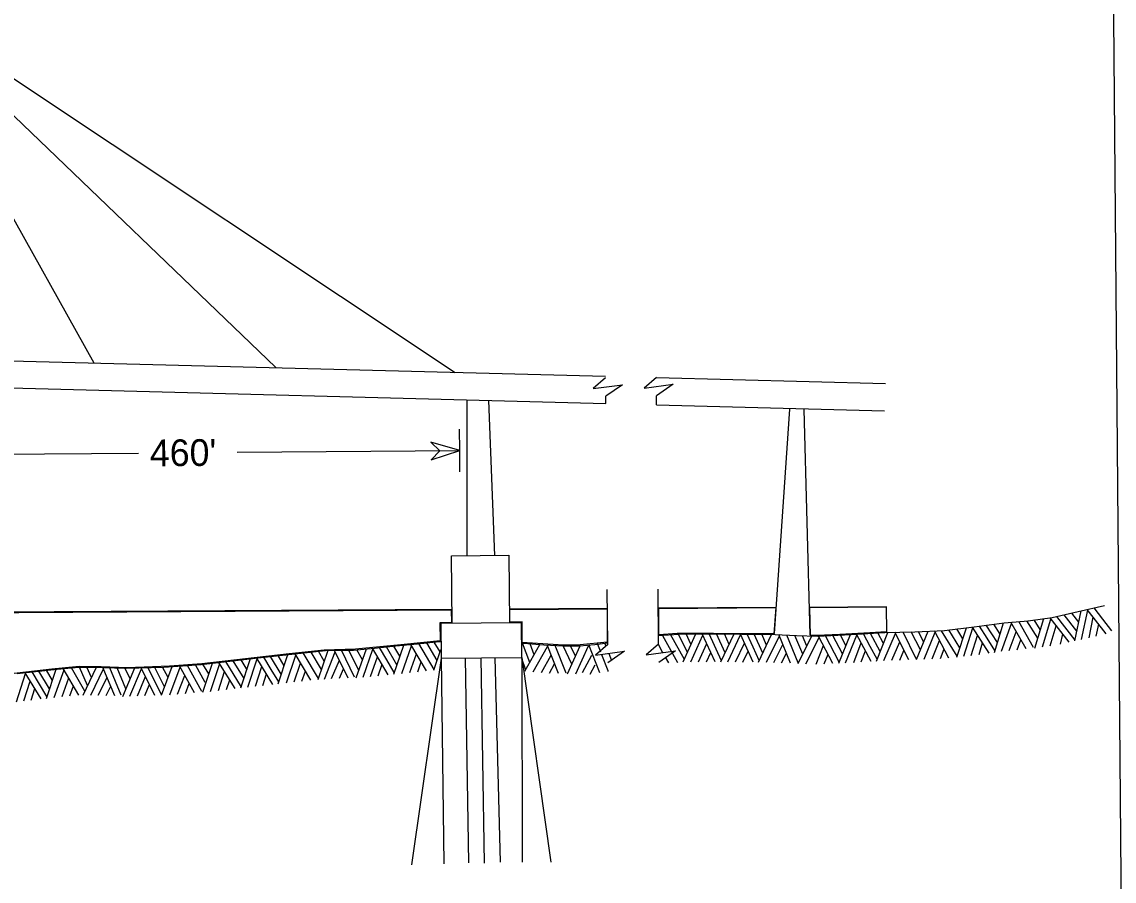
# Model space of a CAD drawing. Extents: x 3567028 to 3605064, y 510945 to 536587.
# Drawn here: x 3581504 to 3584229, y 518212 to 520355 of the extents above; entities that cross this region are included whole.
import ezdxf

# ---------------------------------------------------------------- set-up
doc = ezdxf.new("R2010")
doc.units = 0
doc.layers.add('V-ANNO-SYMB', color=7, linetype='Continuous')

msp = doc.modelspace()

# ---------------------------------------------------------------- linework, layer by layer
at = {"layer": 'V-ANNO-SYMB'}
for p, q in [((3581170.5, 520420.7), (3582584.5, 519480.8)), ((3581170.5, 520420.7), (3581683.4, 519504.3)), ((3581170.5, 520420.7), (3582136.9, 519492.5)), ((3581192.3, 519517.1), (3582959.8, 519471)), ((3581194, 519449.3), (3582960.3, 519403.2)), ((3582959.8, 519466.7), (3582929, 519440.2)), ((3582929, 519440.2), (3583001.6, 519450)), ((3583001.6, 519450), (3582960.2, 519421)), ((3583086.7, 519467.7), (3583055.8, 519441.2)), ((3583055.8, 519441.2), (3583128.4, 519451)), ((3583086.7, 519467.7), (3583658.1, 519452.9)), ((3583128.4, 519451), (3583087, 519422.1)), ((3582960.3, 519403.2), (3582960.2, 519421)), ((3583087.2, 519399.9), (3583087, 519422.1)), ((3582614.8, 519023.7), (3582614.1, 519412.3)), ((3582667.4, 519410.9), (3582682.5, 519024.3)), ((3583087.2, 519399.9), (3583655.4, 519385.1)), ((3583380.9, 518829.4), (3583419.7, 519389)), ((3583454, 519388.5), (3583469.5, 518825.9)), ((3582595.9, 519285.9), (3582595.5, 519339.2)), ((3582040.8, 519281.4), (3582595.9, 519285.9)), ((3582523.8, 519307), (3582545.9, 519285.4)), ((3582595.9, 519285.9), (3582523.8, 519307)), ((3582524.7, 519262.9), (3582595.9, 519285.9)), ((3582545.9, 519285.4), (3582524.7, 519262.9)), ((3582596.3, 519232.6), (3582595.9, 519285.9)), ((3581212.4, 519274.6), (3581794.5, 519279.4)), ((3582575.5, 519023.4), (3582718.4, 519024.5)), ((3582576.9, 518854.5), (3582575.5, 519023.4)), ((3582718.4, 519024.5), (3582719.8, 518855.7)), ((3582965.2, 518801.8), (3582964.1, 518939.2)), ((3583092.1, 518802.8), (3583090.9, 518940.3)), ((3581224.8, 518882.1), (3582576.6, 518890)), ((3582719.5, 518890.8), (3582964.5, 518892.2)), ((3583091.3, 518893), (3583385.5, 518894.7)), ((3583467.6, 518895.2), (3583660.9, 518896.3)), ((3584131, 518813.1), (3584085.5, 518872)), ((3584135.6, 518834.8), (3584103.8, 518876.1)), ((3584140.5, 518857.4), (3584122.8, 518880.4)), ((3584130.4, 518810.8), (3584146.4, 518886)), ((3584147.3, 518814.6), (3584162.7, 518887.3)), ((3584208.5, 518828.5), (3584161.6, 518889.3)), ((3584200.2, 518864.7), (3584178.5, 518893.1)), ((3582749.9, 518855.9), (3582548.5, 518854.3)), ((3582548.5, 518854.3), (3582549.2, 518768.2)), ((3582750.6, 518769.8), (3582749.9, 518855.9)), ((3583916.6, 518780.5), (3583875.3, 518845.2)), ((3583911.6, 518817.4), (3583892.5, 518847.6)), ((3583937.3, 518806.5), (3583909.4, 518849.9)), ((3583943.8, 518827.7), (3583928.3, 518852.4)), ((3583929.9, 518782.3), (3583952.5, 518855.7)), ((3583947.1, 518785.4), (3583972.1, 518854.2)), ((3584008.7, 518790.7), (3583970.4, 518857.3)), ((3584027.5, 518794.3), (3583990.4, 518859)), ((3584037.8, 518817.8), (3584010.5, 518860.6)), ((3584044, 518839.2), (3584028.9, 518863.1)), ((3584030.3, 518793), (3584052.7, 518866.4)), ((3584049.4, 518795.7), (3584070.7, 518865.4)), ((3584116.1, 518807.5), (3584068.8, 518868.2)), ((3584069.1, 518798.4), (3584084.2, 518848.5)), ((3584165.9, 518818.8), (3584176.5, 518869.8)), ((3584183.8, 518822.9), (3584189.9, 518852.4)), ((3584222.5, 518836.1), (3584200.2, 518864.7)), ((3583140.1, 518755.8), (3583102.5, 518823.3)), ((3583156.4, 518764.9), (3583122.1, 518826.5)), ((3583164, 518782.2), (3583142.1, 518828)), ((3583153.5, 518758.5), (3583184.7, 518828.6)), ((3583172.8, 518802.7), (3583160.7, 518828.2)), ((3583172.8, 518758.8), (3583202.5, 518825.4)), ((3583233.2, 518758.8), (3583200.9, 518828.6)), ((3583248.9, 518761.1), (3583218, 518828.5)), ((3583258.3, 518781), (3583236.9, 518828.4)), ((3583247.7, 518758.7), (3583280.5, 518828.3)), ((3583268.2, 518801.8), (3583256.3, 518828.2)), ((3583265, 518758.5), (3583296.7, 518825.7)), ((3583327.6, 518757.9), (3583296.1, 518827.9)), ((3583328, 518795.1), (3583313.4, 518827.7)), ((3583351.8, 518780.6), (3583330.5, 518827.6)), ((3583340.9, 518757.8), (3583374, 518827)), ((3583361.3, 518800.6), (3583349.5, 518827.3)), ((3583361.6, 518757.5), (3583393.4, 518823.5)), ((3583421.1, 518755.4), (3583391.9, 518826.5)), ((3583440.2, 518756.4), (3583412, 518825.5)), ((3583451.9, 518777.8), (3583432.1, 518824.5)), ((3583440.3, 518754.6), (3583474.7, 518823.2)), ((3583461.6, 518797.9), (3583450.7, 518823.9)), ((3583459.6, 518754), (3583492.3, 518819.2)), ((3583526.8, 518754.8), (3583490.9, 518822.9)), ((3583542.4, 518757.7), (3583508, 518823.7)), ((3583550.7, 518778.3), (3583526.8, 518824.5)), ((3583541.5, 518755.5), (3583570.4, 518826.8)), ((3583559.5, 518799.6), (3583546.2, 518825.4)), ((3583558.7, 518756.3), (3583586.7, 518825.1)), ((3583622.3, 518759.8), (3583586, 518827.4)), ((3583620.1, 518797), (3583603.2, 518828.5)), ((3583644.9, 518784.2), (3583620.3, 518829.5)), ((3583635.7, 518760.6), (3583663.7, 518832.1)), ((3583653, 518804.8), (3583639.3, 518830.6)), ((3583654.1, 518761.9), (3583683.2, 518829.1)), ((3583715.9, 518763.5), (3583681.7, 518832.3)), ((3583734.9, 518766), (3583701.8, 518832.9)), ((3583745.2, 518788.2), (3583721.9, 518833.2)), ((3583735.5, 518764.1), (3583764.4, 518835.2)), ((3583753.3, 518808.9), (3583740.5, 518834.1)), ((3583754.7, 518765), (3583782.3, 518832.5)), ((3583816.5, 518767.9), (3583780.6, 518835.9)), ((3583836.8, 518772.8), (3583797.8, 518836.2)), ((3583843.7, 518793.9), (3583816.4, 518838.4)), ((3583850.9, 518815.9), (3583835.8, 518840.7)), ((3583836, 518770.6), (3583859.8, 518843.7)), ((3583853.2, 518772.6), (3583876.2, 518843.3)), ((3583872.1, 518774.8), (3583888, 518824.4)), ((3583966.9, 518787.1), (3583983.9, 518833.9)), ((3584095, 518802.7), (3584100.1, 518827.8)), ((3582337.5, 518718.8), (3582363.1, 518791.3)), ((3582354.7, 518720.4), (3582379.5, 518790.5)), ((3582417.5, 518726.4), (3582378.6, 518792.5)), ((3582413.9, 518763.4), (3582395.9, 518794.2)), ((3582439.2, 518751.5), (3582412.9, 518795.9)), ((3582431.1, 518727.6), (3582456.1, 518800.2)), ((3582446.5, 518772.5), (3582431.8, 518797.7)), ((3582451.8, 518729.7), (3582475.8, 518798.9)), ((3582513.3, 518736), (3582474, 518802)), ((3582531.9, 518739.8), (3582494, 518804)), ((3582539.7, 518762.3), (3582514, 518806)), ((3582546.7, 518783.4), (3582532.5, 518807.9)), ((3582770.7, 518757), (3582752.5, 518805.3)), ((3582758.4, 518735), (3582795.8, 518802)), ((3582781.5, 518776.4), (3582771.4, 518803.8)), ((3582779.1, 518733.4), (3582815, 518797.3)), ((3582842, 518729.3), (3582813.7, 518800.8)), ((3582861.1, 518730.2), (3582833.8, 518799.6)), ((3582875.6, 518752.5), (3582853.9, 518798.3)), ((3582865.1, 518728.8), (3582896.5, 518798.8)), ((3582884.5, 518772.9), (3582872.5, 518798.5)), ((3582885.4, 518728.7), (3582916.9, 518798.8)), ((3582945.5, 518731.3), (3582918.2, 518800.7)), ((3582965.2, 518801.8), (3582934.4, 518775.2)), ((3582947.7, 518782.9), (3582939.3, 518804.2)), ((3582961.4, 518796.8), (3582958, 518805.4)), ((3583092.1, 518802.8), (3583061.2, 518776.3)), ((3583102.9, 518781.4), (3583091.4, 518802.1)), ((3583191.3, 518759), (3583212.3, 518804.1)), ((3583284.1, 518758.4), (3583306.1, 518805.6)), ((3583343, 518762.1), (3583328, 518795.1)), ((3583379.2, 518757.3), (3583402.2, 518801.5)), ((3583484.8, 518752.9), (3583503.5, 518799)), ((3583578.7, 518757.2), (3583597.4, 518805.8)), ((3583637.4, 518765.1), (3583620.1, 518797)), ((3583674, 518762.5), (3583693.8, 518808.2)), ((3583774.6, 518765.9), (3583793.2, 518812)), ((3583794.9, 518766.9), (3583804.4, 518790.7)), ((3583891.5, 518777.2), (3583900.3, 518806.1)), ((3583931.2, 518786.9), (3583911.6, 518817.4)), ((3583986.5, 518788.8), (3583995.4, 518813.7)), ((3582050.2, 518693.6), (3582074.3, 518766.6)), ((3582065.3, 518738.8), (3582050.3, 518763.7)), ((3582067.4, 518695.5), (3582090.7, 518766.1)), ((3582129.5, 518702.5), (3582089.8, 518768.2)), ((3582125.4, 518739.5), (3582107, 518770.1)), ((3582150.8, 518728), (3582124, 518772)), ((3582142.8, 518704), (3582167.2, 518776.8)), ((3582157.9, 518749), (3582142.9, 518774.1)), ((3582163.4, 518706.3), (3582186.9, 518775.7)), ((3582224.6, 518712.8), (3582185, 518778.7)), ((3582243.3, 518716.8), (3582205, 518780.8)), ((3582250.9, 518739.3), (3582225, 518782.9)), ((3582242.7, 518714.7), (3582267.4, 518787.4)), ((3582257.9, 518760.5), (3582243.5, 518784.9)), ((3582258.7, 518715.4), (3582285.3, 518783.8)), ((3582275.9, 518717.4), (3582295.7, 518763)), ((3582317.6, 518718.2), (3582283.7, 518787.3)), ((3582333.3, 518720.7), (3582300.8, 518787.6)), ((3582344, 518737.3), (3582319.6, 518787.9)), ((3582353.5, 518763.7), (3582339, 518788.9)), ((3582373.7, 518722.1), (3582390.8, 518771.3)), ((3582432.4, 518732.2), (3582413.9, 518763.4)), ((3582471.6, 518731.8), (3582487.9, 518778.9)), ((3582549.2, 518768.2), (3582475.8, 518252.6)), ((3582531.3, 518737.8), (3582549.1, 518789.1)), ((3582549.2, 518768.2), (3582750.6, 518769.8)), ((3582549.2, 518768.2), (3582556, 518254.9)), ((3582618.7, 518257.1), (3582610.2, 518768.7)), ((3582648.7, 518769), (3582657.1, 518256.6)), ((3582698, 518259), (3582684.6, 518769.3)), ((3582750.6, 518769.8), (3582823.4, 518258.8)), ((3582750.6, 518769.8), (3582751.5, 518259)), ((3582760.7, 518739.1), (3582750.6, 518765.8)), ((3582800.1, 518731.8), (3582823.7, 518775.7)), ((3582902, 518731.8), (3582925.6, 518775.7)), ((3582934.4, 518775.2), (3583007, 518785)), ((3582966, 518736.3), (3582950.2, 518776.4)), ((3583007, 518785), (3582965.6, 518756.1)), ((3582975.5, 518761), (3582968.6, 518778.6)), ((3583061.2, 518776.3), (3583133.8, 518786.1)), ((3583133.8, 518786.1), (3583092.4, 518757.1)), ((3583117.2, 518755.8), (3583109, 518770.4)), ((3583211.6, 518758.9), (3583222.3, 518782.2)), ((3583302.3, 518758.2), (3583315.1, 518785.5)), ((3583398.8, 518756.4), (3583411, 518779.9)), ((3583505.2, 518753.8), (3583514.7, 518777.6)), ((3583597, 518758.3), (3583607.9, 518786.5)), ((3583693.6, 518763), (3583704, 518787.3)), ((3581564.6, 518667.6), (3581589.1, 518740.3)), ((3581579.7, 518712.5), (3581564.8, 518737.7)), ((3581584.1, 518670), (3581608.7, 518739)), ((3581645.7, 518675.7), (3581606.9, 518742)), ((3581661, 518685.4), (3581627, 518743.9)), ((3581667.5, 518699.3), (3581647, 518745.6)), ((3581656.4, 518675.8), (3581689.6, 518745)), ((3581676.9, 518719.5), (3581665.6, 518745.4)), ((3581675.7, 518675.6), (3581707.3, 518741.3)), ((3581735.7, 518673.9), (3581705.8, 518744.8)), ((3581751.5, 518675.4), (3581722.9, 518744.1)), ((3581763.3, 518691.1), (3581741.7, 518743.4)), ((3581755.4, 518672.5), (3581785.3, 518743.4)), ((3581774.1, 518716.4), (3581761.1, 518742.4)), ((3581772.7, 518673.1), (3581801.6, 518741.5)), ((3581835.4, 518675.1), (3581800.9, 518743.6)), ((3581834.2, 518712.3), (3581818.2, 518744.2)), ((3581859.7, 518696.6), (3581835.3, 518744.8)), ((3581851.7, 518675.2), (3581878.7, 518747)), ((3581868.4, 518719.6), (3581854.3, 518745.2)), ((3581872.4, 518676.7), (3581898.4, 518745.2)), ((3581934.1, 518681.3), (3581896.6, 518748.4)), ((3581952.9, 518684.6), (3581916.7, 518749.8)), ((3581961.2, 518706.9), (3581936.7, 518751.3)), ((3581955, 518682.7), (3581979.1, 518755.5)), ((3581969.8, 518728.6), (3581955.3, 518752.8)), ((3581974.1, 518684.9), (3581997.1, 518754.1)), ((3582035.6, 518691.9), (3581995.2, 518757.4)), ((3582051.1, 518695.8), (3582012.2, 518759.3)), ((3582058, 518716.9), (3582030.9, 518761.4)), ((3582086.3, 518697.7), (3582102.4, 518747.2)), ((3582144.3, 518708.5), (3582125.4, 518739.5)), ((3582182.9, 518708.5), (3582199, 518755.6)), ((3582295.9, 518717.8), (3582306.1, 518741.4)), ((3582392.3, 518723.9), (3582402.1, 518752.5)), ((3582491.1, 518733.7), (3582499.7, 518758.8)), ((3582819.8, 518730.6), (3582832.2, 518754)), ((3582921.6, 518728.1), (3582934, 518751.4)), ((3582966.6, 518734.8), (3582966, 518736.3)), ((3581489.8, 518658.8), (3581512.6, 518729.5)), ((3581508.7, 518661.1), (3581524.5, 518710.7)), ((3581552.1, 518666.3), (3581511.7, 518731.6)), ((3581547.6, 518703.2), (3581528.9, 518733.7)), ((3581572.6, 518691.5), (3581545.8, 518735.6)), ((3581604, 518671.8), (3581620.6, 518718.8)), ((3581693.7, 518675.6), (3581716.3, 518719.9)), ((3581791.7, 518673.7), (3581811.8, 518721.7)), ((3581852.2, 518676.7), (3581834.2, 518712.3)), ((3581892.2, 518678.2), (3581909.8, 518724.8)), ((3581993.9, 518687.1), (3582009.4, 518734.4)), ((3582014.1, 518689.4), (3582022, 518713.8)), ((3582104.3, 518699.8), (3582113.8, 518728.4)), ((3582202.4, 518710.5), (3582210.9, 518735.5)), ((3581526.9, 518663.3), (3581536.1, 518692.1)), ((3581566, 518672.1), (3581547.2, 518703.1)), ((3581623.6, 518673.7), (3581632.3, 518698.6)), ((3581714, 518674.8), (3581725.6, 518697.7)), ((3581810.1, 518674.3), (3581821.7, 518702.1)), ((3581911.9, 518679.6), (3581921.1, 518704.4))]:
    msp.add_line(p, q, dxfattribs=at)
msp.add_lwpolyline([(3573993.8, 520864.2), (3584222.2, 520950.5), (3584258.3, 516664.3), (3574030, 516578.1)], close=True, dxfattribs=at)
for points in [[(3581225.7, 518880.3), (3582574.9, 518888.5), (3582575.2, 518856), (3582546.4, 518855.8), (3582547.1, 518810.9), (3582449.1, 518801.2), (3582335.6, 518790.1), (3582257.6, 518788.1), (3582170.6, 518778.5), (3581952.7, 518753.7), (3581871.8, 518748), (3581766.5, 518743.9), (3581701.2, 518746.5), (3581646.3, 518747), (3581577.9, 518740.7), (3581447.5, 518725.6), (3581342.3, 518723.1), (3581255.5, 518717.2), (3581255.3, 518776.7), (3581226.2, 518776.1), (3581225.7, 518880.3)], [(3582720.6, 518889.4), (3582963.6, 518890.8), (3582963.9, 518808.1), (3582896.7, 518800.8), (3582854.5, 518800.2), (3582751.7, 518806.6), (3582751.3, 518858.2), (3582720.8, 518857.6), (3582720.6, 518889.4)], [(3583091.9, 518824.2), (3583142.4, 518828), (3583188.8, 518828.6), (3583244.3, 518828.3), (3583299.9, 518827.9), (3583341.3, 518827.4), (3583382.6, 518826.9), (3583435.7, 518824.4), (3583488.8, 518822.8), (3583572.7, 518826.7), (3583656.6, 518831.7), (3583731, 518833.6), (3583805.3, 518837.1), (3583879.7, 518845.8), (3583953.9, 518855.9), (3584014.3, 518861.1), (3584074.1, 518869.4), (3584139.1, 518884.2), (3584204.2, 518898.9)], [(3583092.3, 518891.6), (3583384.2, 518894.1), (3583379.7, 518828.2), (3583229.4, 518829.4), (3583152.1, 518829.4), (3583138, 518829.3), (3583092.5, 518825.7), (3583092.3, 518891.6)], [(3583469.4, 518893.8), (3583659.9, 518895.7), (3583660.7, 518833.4), (3583618.9, 518831.1), (3583544.3, 518827), (3583487.1, 518824), (3583470.6, 518824.5), (3583469.4, 518893.8)], [(3581491.8, 518729.2), (3581537.7, 518734.7), (3581591.5, 518740.6), (3581645.4, 518745.7), (3581704.7, 518744.8), (3581764.1, 518742.5), (3581857.7, 518745.5), (3581951.1, 518752.4), (3582022.1, 518760.4), (3582093, 518768.6), (3582176.9, 518777.9), (3582260.8, 518786.7), (3582295.9, 518787.5), (3582331, 518788.1), (3582383.6, 518793), (3582436.2, 518798.2), (3582490.5, 518803.7), (3582544.7, 518809.1), (3582548.9, 518809.5)], [(3582750.3, 518805.5), (3582756.2, 518805), (3582805.9, 518801.2), (3582855.6, 518798.3), (3582894.5, 518798.7), (3582933.3, 518802.3), (3582965.2, 518806.1)]]:
    msp.add_lwpolyline(points, dxfattribs=at)

# ---------------------------------------------------------------- texts
msp.add_text("460'", height=66.7, rotation=0.4666, dxfattribs=at).set_placement((3581823, 519246.3))

doc.saveas('drawing.dxf')
